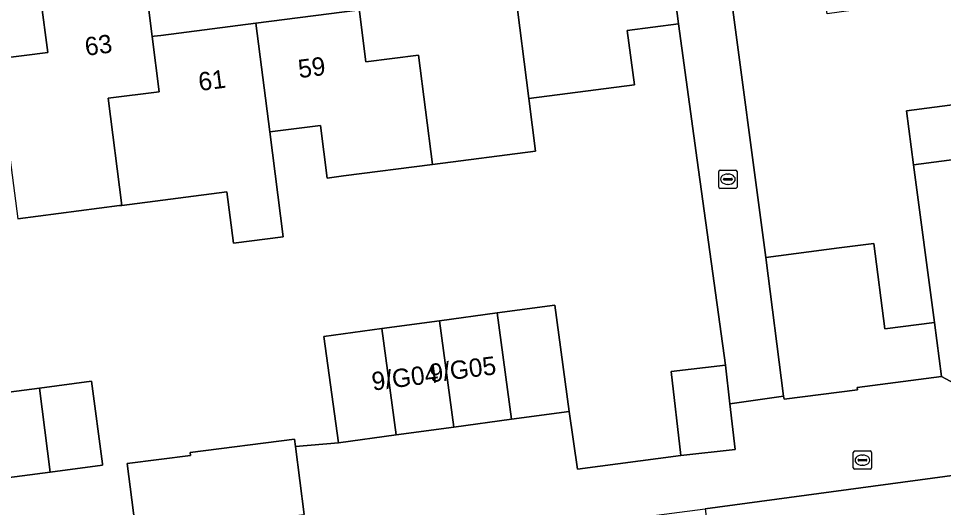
# Model space of a CAD drawing. Extents: x 158472 to 159562, y 388525 to 389606.
# Drawn here: x 159318.8 to 159369.3, y 388954.8 to 388981.5 of the extents above; entities that cross this region are included whole.
import ezdxf

# ---------------------------------------------------------------- set-up
doc = ezdxf.new("R2010")
doc.units = 0
for name, color, linetype in [('IMGEO_Erf', 7, 'Continuous'), ('IMGEO_Kolk', 7, 'Continuous'), ('IMGEO_Muur', 7, 'Continuous'), ('IMGEO_Pand', 7, 'Continuous'), ('IMGEO_Pand_nummerreeks', 7, 'Continuous'), ('IMGEO_Rijbaan_lokaal_open', 7, 'Continuous'), ('IMGEO_Voetpad_open', 7, 'Continuous')]:
    doc.layers.add(name, color=color, linetype=linetype)

msp = doc.modelspace()

# ---------------------------------------------------------------- linework, layer by layer
at = {"layer": 'IMGEO_Erf'}
for points in [[(159317.672, 388979.327), (159320.423, 388979.681), (159320.05, 388982.581), (159322.373, 388982.88), (159325.761, 388983.316), (159326.116, 388980.551), (159326.217, 388980.564), (159326.593, 388980.612), (159331.765, 388981.278), (159337.316, 388981.992), (159336.953, 388984.814), (159337.054, 388984.827), (159340.394, 388985.257), (159342.832, 388985.571), (159343.201, 388982.701), (159345.902, 388983.048), (159348.607, 388983.396), (159348.235, 388986.283), (159350.57, 388986.584), (159354.067, 388987.034), (159353.69, 388989.796), (159304.881, 388983.31)], [(159374.156, 388988.996), (159368.988, 388988.331), (159369.357, 388985.421), (159366.113, 388985.009), (159366.46, 388982.274), (159362.921, 388981.794), (159362.57, 388984.586), (159357.527, 388983.935), (159359.573, 388968.498), (159363.572, 388969.014), (159365.464, 388969.258), (159366.065, 388964.593), (159368.778, 388964.943), (159367.639, 388973.555), (159367.258, 388976.498), (159371.826, 388977.089)], [(159325.264, 388953.291), (159324.757, 388957.244), (159328.201, 388957.686), (159328.181, 388957.842), (159333.883, 388958.573), (159333.934, 388958.175), (159336.268, 388958.383), (159335.483, 388964.186), (159338.632, 388964.612), (159341.781, 388965.038), (159344.93, 388965.465), (159348.079, 388965.891), (159348.864, 388960.088), (159349.312, 388956.943), (159354.95, 388957.68), (159354.419, 388962.269), (159357.374, 388962.611), (159355.835, 388973.809), (159354.813, 388981.239), (159352.027, 388980.881), (159352.409, 388977.915), (159346.657, 388977.175), (159347.028, 388974.291), (159341.401, 388973.568), (159336.54, 388972.943), (159335.663, 388972.83), (159335.294, 388975.699), (159332.527, 388975.343), (159333.264, 388969.619), (159330.549, 388969.27), (159330.188, 388972.075), (159324.465, 388971.338), (159324.337, 388971.322), (159318.788, 388970.608)], [(159314.248, 388960.611), (159319.97, 388961.367), (159322.805, 388961.741), (159323.4, 388957.233), (159323.409, 388957.161), (159320.556, 388956.785), (159314.852, 388956.032)], [(159370.962, 388956.758), (159356.273, 388954.78), (159356.923, 388949.823), (159357.04, 388948.931), (159361.271, 388949.486), (159361.619, 388946.832), (159357.37, 388946.276), (159357.737, 388943.477), (159358.48, 388937.806), (159359.242, 388931.995), (159362.437, 388932.414), (159362.789, 388929.729), (159363.153, 388926.947), (159363.257, 388926.155), (159360.031, 388925.733), (159360.67, 388920.858), (159363.593, 388921.234), (159364.317, 388915.616), (159367.061, 388915.976), (159367.797, 388910.364), (159368.611, 388904.796), (159371.665, 388905.196)]]:
    msp.add_lwpolyline(points, dxfattribs=at)
at = {"layer": 'IMGEO_Kolk'}
for p, q in [((159357.01, 388972.337), (159357.01, 388973.189)), ((159357.085, 388973.263), (159357.937, 388973.263)), ((159357.498, 388973.043), (159357.523, 388973.043)), ((159358.011, 388973.189), (159358.011, 388972.337)), ((159357.269, 388972.757), (159357.269, 388972.769)), ((159357.707, 388972.72), (159357.309, 388972.72)), ((159357.312, 388972.806), (159357.71, 388972.806)), ((159357.521, 388972.483), (159357.496, 388972.483)), ((159357.753, 388972.769), (159357.753, 388972.757)), ((159357.937, 388972.263), (159357.085, 388972.263)), ((159364.347, 388957.006), (159364.347, 388957.858)), ((159364.422, 388957.932), (159365.274, 388957.932)), ((159365.348, 388957.858), (159365.348, 388957.006)), ((159364.606, 388957.426), (159364.606, 388957.438)), ((159365.044, 388957.389), (159364.646, 388957.389)), ((159364.649, 388957.475), (159365.047, 388957.475)), ((159364.835, 388957.712), (159364.86, 388957.712)), ((159365.09, 388957.438), (159365.09, 388957.426)), ((159365.274, 388956.932), (159364.422, 388956.932)), ((159364.858, 388957.152), (159364.833, 388957.152))]:
    msp.add_line(p, q, dxfattribs=at)
for points in [[(159357.01, 388972.337), (159357.01, 388973.189)], [(159357.085, 388973.263), (159357.937, 388973.263)], [(159358.011, 388973.189), (159358.011, 388972.337)], [(159357.937, 388972.263), (159357.085, 388972.263)], [(159364.347, 388957.006), (159364.347, 388957.858)], [(159364.422, 388957.932), (159365.274, 388957.932)], [(159365.348, 388957.858), (159365.348, 388957.006)], [(159365.274, 388956.932), (159364.422, 388956.932)]]:
    msp.add_lwpolyline(points, dxfattribs=at)
for centre, radius, start, end in [((159357.087, 388973.187), 0.0765, 91.552, 178.448), ((159357.087, 388973.187), 0.0765, 91.552, 178.448), ((159357.935, 388973.187), 0.0765, 1.552, 88.448), ((159357.935, 388973.187), 0.0765, 1.552, 88.448), ((159357.309, 388972.766), 0.0403, 85.8775, 175.7526), ((159357.306, 388972.756), 0.0366, 178.938, 274.7102), ((159357.71, 388972.763), 0.043, 264.8664, 352.4533), ((159357.714, 388972.768), 0.0386, 1.7309, 96.639), ((159357.087, 388972.339), 0.0765, 181.552, 268.448), ((159357.087, 388972.339), 0.0765, 181.552, 268.448), ((159357.935, 388972.339), 0.0765, 271.552, 358.448), ((159357.935, 388972.339), 0.0765, 271.552, 358.448), ((159364.424, 388957.856), 0.0765, 91.552, 178.448), ((159364.424, 388957.856), 0.0765, 91.552, 178.448), ((159365.272, 388957.856), 0.0765, 1.552, 88.448), ((159365.272, 388957.856), 0.0765, 1.552, 88.448), ((159364.646, 388957.435), 0.0403, 85.8775, 175.7526), ((159364.643, 388957.425), 0.0366, 178.938, 274.7102), ((159365.047, 388957.432), 0.043, 264.8664, 352.4533), ((159365.051, 388957.437), 0.0386, 1.7309, 96.639), ((159364.424, 388957.008), 0.0765, 181.552, 268.448), ((159364.424, 388957.008), 0.0765, 181.552, 268.448), ((159365.272, 388957.008), 0.0765, 271.552, 358.448), ((159365.272, 388957.008), 0.0765, 271.552, 358.448)]:
    msp.add_arc(centre, radius, start, end, dxfattribs=at)
for centre, major_axis, ratio, start_param, end_param in [((159357.497, 388972.763), (-0.387, 0.002), 0.722429, 4.712389, 7.853982), ((159357.522, 388972.763), (-0.39, 0.002), 0.717154, 1.570796, 4.712389), ((159364.834, 388957.432), (-0.387, 0.002), 0.722429, 4.712389, 7.853982), ((159364.859, 388957.432), (-0.39, 0.002), 0.717154, 1.570796, 4.712389)]:
    msp.add_ellipse(centre, major_axis=major_axis, ratio=ratio, start_param=start_param, end_param=end_param, dxfattribs=at)
at = {"layer": 'IMGEO_Muur'}
msp.add_lwpolyline([(159355.835, 388973.809), (159354.813, 388981.239)], dxfattribs=at)
at = {"layer": 'IMGEO_Pand'}
for points in [[(159345.902, 388983.048), (159346.657, 388977.175), (159352.409, 388977.915), (159352.027, 388980.881), (159354.813, 388981.239), (159354.067, 388987.034), (159350.57, 388986.584), (159348.235, 388986.283), (159348.607, 388983.396)], [(159345.902, 388983.048), (159343.201, 388982.701), (159342.832, 388985.571), (159340.394, 388985.257), (159337.054, 388984.827), (159337.775, 388979.166), (159340.636, 388979.531), (159341.401, 388973.568), (159347.028, 388974.291), (159346.657, 388977.175)], [(159331.765, 388981.278), (159332.527, 388975.343), (159335.294, 388975.699), (159335.663, 388972.83), (159336.54, 388972.943), (159341.401, 388973.568), (159340.636, 388979.531), (159337.775, 388979.166), (159337.054, 388984.827), (159336.953, 388984.814), (159337.316, 388981.992)], [(159326.116, 388980.551), (159325.761, 388983.316), (159322.373, 388982.88), (159320.05, 388982.581), (159320.423, 388979.681), (159317.672, 388979.327), (159318.415, 388973.523), (159318.429, 388973.411), (159318.788, 388970.608), (159324.337, 388971.322), (159324.465, 388971.338), (159323.714, 388977.179), (159326.503, 388977.538)], [(159331.765, 388981.278), (159326.593, 388980.612), (159326.217, 388980.564), (159326.116, 388980.551), (159326.503, 388977.538), (159323.714, 388977.179), (159324.465, 388971.338), (159330.188, 388972.075), (159330.549, 388969.27), (159333.264, 388969.619), (159332.527, 388975.343)], [(159367.639, 388973.555), (159372.207, 388974.146), (159371.826, 388977.089), (159367.258, 388976.498)], [(159368.778, 388964.943), (159366.065, 388964.593), (159365.464, 388969.258), (159363.572, 388969.014), (159359.573, 388968.498), (159360.55, 388960.927), (159360.571, 388960.762), (159364.57, 388961.278), (159364.553, 388961.406), (159369.158, 388962)], [(159344.93, 388965.465), (159345.715, 388959.662), (159348.864, 388960.088), (159348.079, 388965.891)], [(159344.93, 388965.465), (159341.781, 388965.038), (159342.566, 388959.235), (159345.715, 388959.662)], [(159341.781, 388965.038), (159338.632, 388964.612), (159339.417, 388958.809), (159342.566, 388959.235)], [(159339.417, 388958.809), (159338.632, 388964.612), (159335.483, 388964.186), (159336.268, 388958.383)], [(159357.618, 388960.498), (159357.374, 388962.611), (159354.419, 388962.269), (159354.95, 388957.68), (159357.905, 388958.022)], [(159319.97, 388961.367), (159314.248, 388960.611), (159314.303, 388960.192), (159314.852, 388956.032), (159320.556, 388956.785)], [(159319.97, 388961.367), (159320.556, 388956.785), (159323.409, 388957.161), (159323.4, 388957.233), (159322.805, 388961.741)], [(159333.934, 388958.175), (159333.883, 388958.573), (159328.181, 388957.842), (159328.201, 388957.686), (159324.757, 388957.244), (159325.264, 388953.291), (159328.708, 388953.732), (159334.41, 388954.462)]]:
    msp.add_lwpolyline(points, close=True, dxfattribs=at)
at = {"layer": 'IMGEO_Rijbaan_lokaal_open'}
for points in [[(159375.407, 388958.624), (159369.158, 388962), (159364.553, 388961.406), (159364.57, 388961.278), (159360.571, 388960.762), (159360.55, 388960.927), (159357.618, 388960.498), (159357.905, 388958.022), (159354.95, 388957.68), (159349.312, 388956.943), (159348.864, 388960.088), (159345.715, 388959.662), (159342.566, 388959.235), (159339.417, 388958.809), (159336.268, 388958.383), (159333.934, 388958.175), (159334.41, 388954.462)], [(159345.643, 388944.841), (159347.141, 388945.039), (159345.972, 388953.319), (159350.396, 388954.01), (159356.273, 388954.78), (159370.962, 388956.758)]]:
    msp.add_lwpolyline(points, dxfattribs=at)
at = {"layer": 'IMGEO_Voetpad_open'}
msp.add_lwpolyline([(159357.527, 388983.935), (159356.723, 388990.186), (159353.69, 388989.796), (159354.067, 388987.034), (159354.813, 388981.239), (159355.835, 388973.809), (159357.374, 388962.611), (159357.618, 388960.498), (159360.55, 388960.927), (159359.573, 388968.498)], close=True, dxfattribs=at)
msp.add_lwpolyline([(159372.207, 388974.146), (159367.639, 388973.555), (159368.778, 388964.943), (159369.158, 388962), (159375.407, 388958.624)], dxfattribs=at)

# ---------------------------------------------------------------- texts
at = {"layer": 'IMGEO_Pand_nummerreeks'}
for s, rotation, p in [('63', 7.8381, (159322.515, 388979.49)), ('59', 7.3314, (159334.14, 388978.277)), ('61', 7.3339, (159328.702, 388977.577)), ('9/G05', 7.0119, (159341.304, 388961.676)), ('9/G04', 7.2369, (159338.152, 388961.224))]:
    msp.add_text(s, height=1, rotation=rotation, dxfattribs=at).set_placement(p)

doc.saveas('drawing.dxf')
